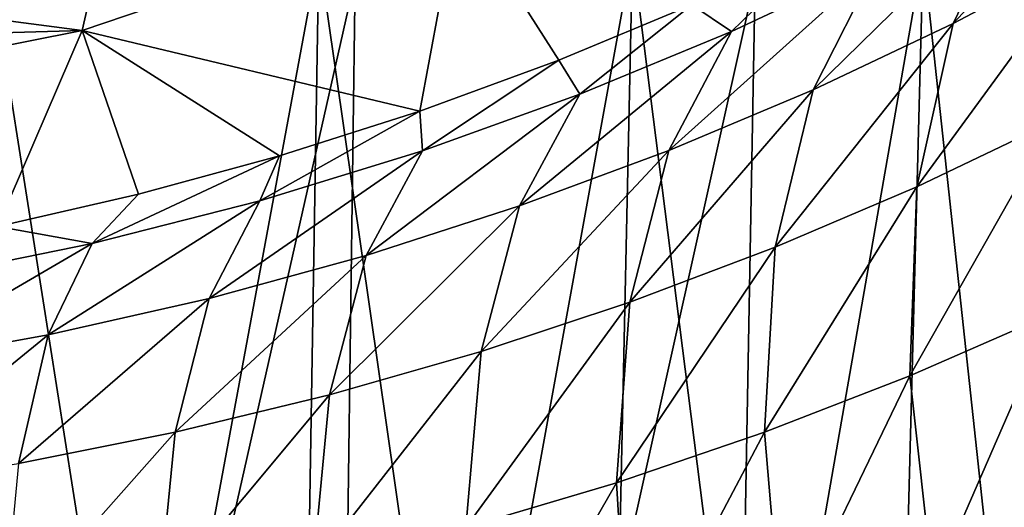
# Model space of a CAD drawing. Header units: metres. Extents: x 26 to 263, y -109 to 109.
# Tile 352 of 656: x 91.16 to 95.47, y -14.92 to -12.78. Entities that reach past the tile are written whole.
import ezdxf

# ---------------------------------------------------------------- set-up
doc = ezdxf.new("R2010")
doc.units = ezdxf.units.M
doc.layers.add('solid_500750', color=7, linetype='CONTINUOUS')

msp = doc.modelspace()

# ---------------------------------------------------------------- linework, layer by layer
at = {"layer": 'solid_500750'}
for points in [[(95.247215, -12.80013, 16.951143), (96.117119, -11.86984, 17.438829), (95.529892, -12.212999, 18.027664)], [(95.247215, -12.80013, 16.951143), (95.837898, -12.488564, 16.379078), (96.117119, -11.86984, 17.438829)], [(94.635429, -13.090089, 17.491339), (95.529892, -12.212999, 18.027664), (94.916893, -12.535442, 18.585127)], [(94.635429, -13.090089, 17.491339), (95.247215, -12.80013, 16.951143), (95.529892, -12.212999, 18.027664)], [(93.083344, -12.272273, 36.392689), (91.509132, -12.517186, 38), (91.438004, -12.830791, 36.392689)], [(92.914154, -13.183932, 21.383619), (93.083344, -12.272273, 36.392689), (91.438004, -12.830791, 36.392689)], [(92.914154, -13.183932, 21.383619), (93.52272, -12.961222, 21.025341), (93.083344, -12.272273, 36.392689)], [(93.52272, -12.961222, 21.025341), (94.105042, -12.719648, 20.641481), (93.083344, -12.272273, 36.392689)], [(94.278275, -12.835133, 19.107233), (94.663063, -12.461103, 20.226303), (94.105042, -12.719648, 20.641481)], [(94.278275, -12.835133, 19.107233), (94.916893, -12.535442, 18.585127), (94.663063, -12.461103, 20.226303)], [(95.088127, -13.514849, 15.925063), (95.837898, -12.488564, 16.379078), (95.247215, -12.80013, 16.951143)], [(95.088127, -13.514849, 15.925063), (95.690132, -13.227613, 15.368134), (95.837898, -12.488564, 16.379078)], [(91.438004, -12.830791, 36.392689), (91.509132, -12.517186, 38), (90.6446, -12.727568, 38)], [(90.932785, -20.799227, 10.945294), (91.025452, -12.495015, 11.291147), (92.473358, -12.495015, 10.799648)], [(92.336342, -20.799227, 10.468851), (90.932785, -20.799227, 10.945294), (92.473358, -12.495015, 10.799648)], [(91.025452, -12.495015, -11.291147), (90.932785, -20.799227, -10.945294), (92.336342, -20.799227, -10.468851)], [(92.473358, -12.495015, -10.799648), (91.025452, -12.495015, -11.291147), (92.336342, -20.799227, -10.468851)], [(92.336342, -20.799227, 10.468851), (92.473358, -12.495015, 10.799648), (93.844727, -12.495015, 10.123365)], [(93.665703, -20.799227, 9.813283), (92.336342, -20.799227, 10.468851), (93.844727, -12.495015, 10.123365)], [(92.473358, -12.495015, -10.799648), (92.336342, -20.799227, -10.468851), (93.665703, -20.799227, -9.813283)], [(93.844727, -12.495015, -10.123365), (92.473358, -12.495015, -10.799648), (93.665703, -20.799227, -9.813283)], [(93.665703, -20.799227, 9.813283), (93.844727, -12.495015, 10.123365), (95.116089, -12.495015, 9.273869)], [(94.898125, -20.799227, 8.989806), (93.665703, -20.799227, 9.813283), (95.116089, -12.495015, 9.273869)], [(93.844727, -12.495015, -10.123365), (93.665703, -20.799227, -9.813283), (94.898125, -20.799227, -8.989806)], [(95.116089, -12.495015, -9.273869), (93.844727, -12.495015, -10.123365), (94.898125, -20.799227, -8.989806)], [(94.898125, -20.799227, 8.989806), (95.116089, -12.495015, 9.273869), (96.265694, -12.495015, 8.265693)], [(96.012512, -20.799227, 8.012512), (94.898125, -20.799227, 8.989806), (96.265694, -12.495015, 8.265693)], [(95.116089, -12.495015, -9.273869), (94.898125, -20.799227, -8.989806), (96.012512, -20.799227, -8.012512)], [(96.265694, -12.495015, -8.265693), (95.116089, -12.495015, -9.273869), (96.012512, -20.799227, -8.012512)], [(94.003136, -13.356867, 17.995939), (94.916893, -12.535442, 18.585127), (94.278275, -12.835133, 19.107233)], [(94.003136, -13.356867, 17.995939), (94.635429, -13.090089, 17.491339), (94.916893, -12.535442, 18.585127)], [(90.740753, -20.976826, -14.367542), (90.808418, -12.601707, -14.722257), (92.631462, -12.601707, -14.254178)], [(92.519875, -20.976826, -13.910743), (90.740753, -20.976826, -14.367542), (92.631462, -12.601707, -14.254178)], [(92.519875, -20.976826, -13.910743), (92.631462, -12.601707, -14.254178), (94.381462, -12.601707, -13.561304)], [(94.227715, -20.976826, -13.234562), (92.519875, -20.976826, -13.910743), (94.381462, -12.601707, -13.561304)], [(94.227715, -20.976826, -13.234562), (94.381462, -12.601707, -13.561304), (96.03083, -12.601707, -12.654559)], [(95.837334, -20.976826, -12.349664), (94.227715, -20.976826, -13.234562), (96.03083, -12.601707, -12.654559)], [(91.438004, -12.830791, 36.392689), (90.6446, -12.727568, 38), (89.768372, -12.879007, 38)], [(93.614212, -13.110049, 19.589836), (94.105042, -12.719648, 20.641481), (93.52272, -12.961222, 21.025341)], [(93.614212, -13.110049, 19.589836), (94.278275, -12.835133, 19.107233), (94.105042, -12.719648, 20.641481)], [(91.438004, -12.830791, 36.392689), (89.768372, -12.879007, 38), (89.733833, -13.16977, 36.392689)], [(91.067101, -13.68808, 22.194721), (91.438004, -12.830791, 36.392689), (89.733833, -13.16977, 36.392689)], [(91.067101, -13.68808, 22.194721), (91.684196, -13.54733, 21.968466), (91.438004, -12.830791, 36.392689)], [(92.300148, -13.379391, 21.699553), (92.914154, -13.183932, 21.383619), (91.438004, -12.830791, 36.392689)], [(91.684196, -13.54733, 21.968466), (92.300148, -13.379391, 21.699553), (91.438004, -12.830791, 36.392689)], [(93.35096, -13.599012, 18.461056), (94.278275, -12.835133, 19.107233), (93.614212, -13.110049, 19.589836)], [(93.35096, -13.599012, 18.461056), (94.003136, -13.356867, 17.995939), (94.278275, -12.835133, 19.107233)], [(94.468956, -13.779328, 16.449614), (95.247215, -12.80013, 16.951143), (94.635429, -13.090089, 17.491339)], [(94.468956, -13.779328, 16.449614), (95.088127, -13.514849, 15.925063), (95.247215, -12.80013, 16.951143)], [(92.925568, -13.357985, 20.028282), (93.52272, -12.961222, 21.025341), (92.914154, -13.183932, 21.383619)], [(92.925568, -13.357985, 20.028282), (93.614212, -13.110049, 19.589836), (93.52272, -12.961222, 21.025341)], [(93.833679, -14.01987, 16.938297), (94.635429, -13.090089, 17.491339), (94.003136, -13.356867, 17.995939)], [(93.833679, -14.01987, 16.938297), (94.468956, -13.779328, 16.449614), (94.635429, -13.090089, 17.491339)], [(92.680099, -13.815059, 18.882391), (93.614212, -13.110049, 19.589836), (92.925568, -13.357985, 20.028282)], [(92.680099, -13.815059, 18.882391), (93.35096, -13.599012, 18.461056), (93.614212, -13.110049, 19.589836)], [(92.213875, -13.576497, 20.417452), (92.914154, -13.183932, 21.383619), (92.300148, -13.379391, 21.699553)], [(92.213875, -13.576497, 20.417452), (92.925568, -13.357985, 20.028282), (92.914154, -13.183932, 21.383619)], [(95.057968, -14.341797, 14.970697), (95.690132, -13.227613, 15.368134), (95.088127, -13.514849, 15.925063)], [(95.057968, -14.341797, 14.970697), (95.679199, -14.070988, 14.426794), (95.690132, -13.227613, 15.368134)], [(91.480682, -13.763202, 20.752243), (92.300148, -13.379391, 21.699553), (91.684196, -13.54733, 21.968466)], [(91.480682, -13.763202, 20.752243), (92.213875, -13.576497, 20.417452), (92.300148, -13.379391, 21.699553)], [(91.992226, -14.003435, 19.255327), (92.925568, -13.357985, 20.028282), (92.213875, -13.576497, 20.417452)], [(91.992226, -14.003435, 19.255327), (92.680099, -13.815059, 18.882391), (92.925568, -13.357985, 20.028282)], [(93.183357, -14.235525, 17.387468), (94.003136, -13.356867, 17.995939), (93.35096, -13.599012, 18.461056)], [(93.183357, -14.235525, 17.387468), (93.833679, -14.01987, 16.938297), (94.003136, -13.356867, 17.995939)], [(94.422745, -14.588436, 15.481698), (95.088127, -13.514849, 15.925063), (94.468956, -13.779328, 16.449614)], [(94.422745, -14.588436, 15.481698), (95.057968, -14.341797, 14.970697), (95.088127, -13.514849, 15.925063)], [(91.480682, -13.763202, 20.752243), (91.684196, -13.54733, 21.968466), (91.067101, -13.68808, 22.194721)], [(91.288925, -14.162693, 19.575289), (92.213875, -13.576497, 20.417452), (91.480682, -13.763202, 20.752243)], [(91.288925, -14.162693, 19.575289), (91.992226, -14.003435, 19.255327), (92.213875, -13.576497, 20.417452)], [(92.519485, -14.425485, 17.793156), (93.35096, -13.599012, 18.461056), (92.680099, -13.815059, 18.882391)], [(92.519485, -14.425485, 17.793156), (93.183357, -14.235525, 17.387468), (93.35096, -13.599012, 18.461056)], [(90.728653, -13.91595, 21.027719), (91.480682, -13.763202, 20.752243), (91.067101, -13.68808, 22.194721)], [(90.572487, -14.291749, 19.837866), (91.480682, -13.763202, 20.752243), (90.728653, -13.91595, 21.027719)], [(90.572487, -14.291749, 19.837866), (91.288925, -14.162693, 19.575289), (91.480682, -13.763202, 20.752243)], [(93.775002, -14.810047, 15.95652), (94.468956, -13.779328, 16.449614), (93.833679, -14.01987, 16.938297)], [(93.775002, -14.810047, 15.95652), (94.422745, -14.588436, 15.481698), (94.468956, -13.779328, 16.449614)], [(91.843918, -14.58896, 18.151209), (92.680099, -13.815059, 18.882391), (91.992226, -14.003435, 19.255327)], [(91.843918, -14.58896, 18.151209), (92.519485, -14.425485, 17.793156), (92.680099, -13.815059, 18.882391)], [(91.158302, -14.725339, 18.457552), (91.992226, -14.003435, 19.255327), (91.288925, -14.162693, 19.575289)], [(91.158302, -14.725339, 18.457552), (91.843918, -14.58896, 18.151209), (91.992226, -14.003435, 19.255327)], [(93.116196, -15.0061, 16.391731), (93.833679, -14.01987, 16.938297), (93.183357, -14.235525, 17.387468)], [(93.116196, -15.0061, 16.391731), (93.775002, -14.810047, 15.95652), (93.833679, -14.01987, 16.938297)], [(95.160004, -15.262786, 14.107765), (95.679199, -14.070988, 14.426794), (95.057968, -14.341797, 14.970697)], [(95.160004, -15.262786, 14.107765), (95.808205, -14.999967, 13.574339), (95.679199, -14.070988, 14.426794)], [(90.464607, -14.834509, 18.70826), (91.288925, -14.162693, 19.575289), (90.572487, -14.291749, 19.837866)], [(90.464607, -14.834509, 18.70826), (91.158302, -14.725339, 18.457552), (91.288925, -14.162693, 19.575289)], [(92.448135, -15.176351, 16.783657), (93.183357, -14.235525, 17.387468), (92.519485, -14.425485, 17.793156)], [(92.448135, -15.176351, 16.783657), (93.116196, -15.0061, 16.391731), (93.183357, -14.235525, 17.387468)], [(94.500107, -15.499761, 14.607745), (95.057968, -14.341797, 14.970697), (94.422745, -14.588436, 15.481698)], [(94.500107, -15.499761, 14.607745), (95.160004, -15.262786, 14.107765), (95.057968, -14.341797, 14.970697)], [(91.772888, -15.320684, 17.128571), (92.519485, -14.425485, 17.793156), (91.843918, -14.58896, 18.151209)], [(91.772888, -15.320684, 17.128571), (92.448135, -15.176351, 16.783657), (92.519485, -14.425485, 17.793156)], [(91.092171, -15.439222, 17.422848), (91.843918, -14.58896, 18.151209), (91.158302, -14.725339, 18.457552)], [(91.092171, -15.439222, 17.422848), (91.772888, -15.320684, 17.128571), (91.843918, -14.58896, 18.151209)], [(93.830383, -15.710281, 15.071182), (94.422745, -14.588436, 15.481698), (93.775002, -14.810047, 15.95652)], [(93.830383, -15.710281, 15.071182), (94.500107, -15.499761, 14.607745), (94.422745, -14.588436, 15.481698)], [(93.152664, -15.894138, 15.494829), (93.775002, -14.810047, 15.95652), (93.116196, -15.0061, 16.391731)], [(93.152664, -15.894138, 15.494829), (93.830383, -15.710281, 15.071182), (93.775002, -14.810047, 15.95652)]]:
    msp.add_3dface(points, dxfattribs=at)

doc.saveas('drawing.dxf')
